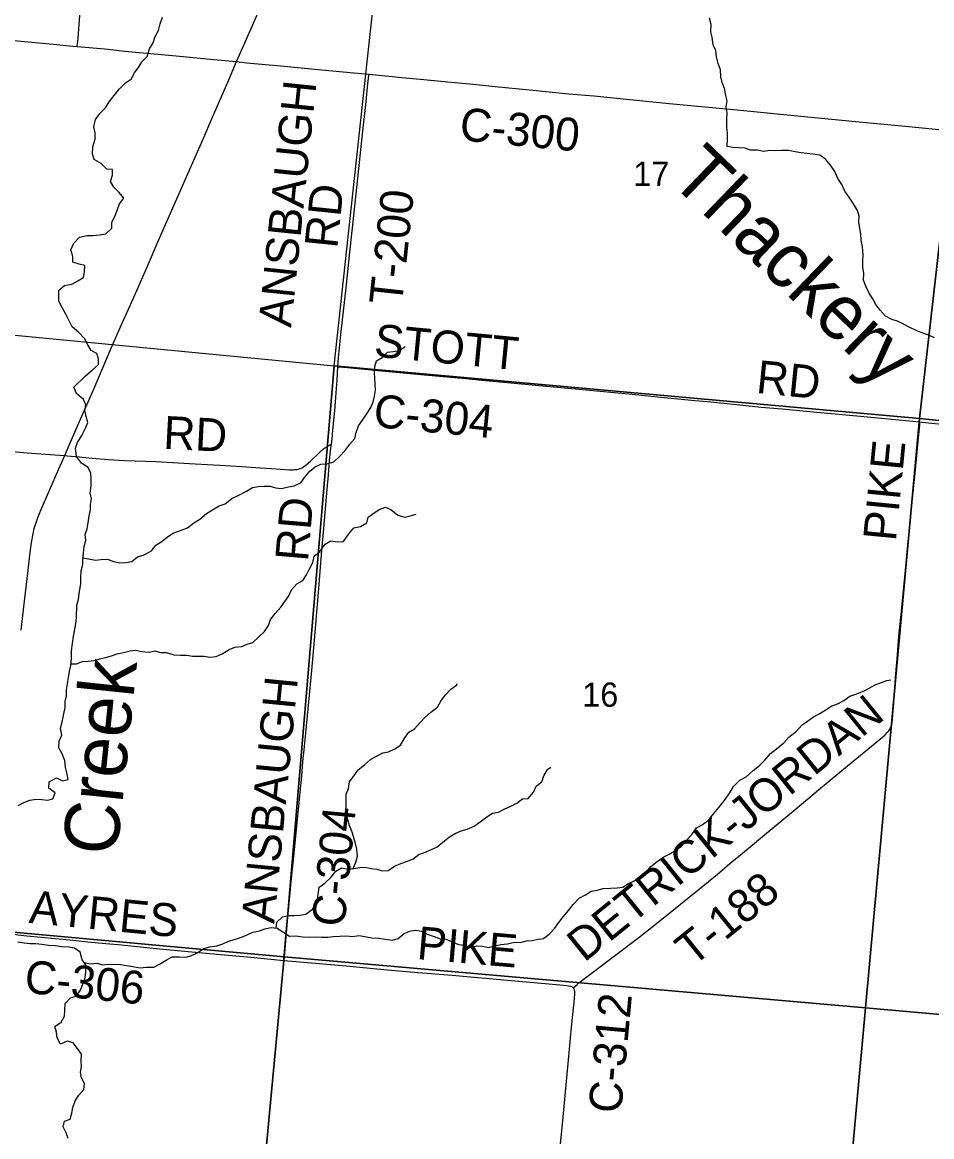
# Model space of a CAD drawing. Extents: x 1410790 to 1770854, y 566777 to 831614.
# Drawn here: x 1551411 to 1559702, y 732945 to 743103 of the extents above; entities that cross this region are included whole.
import ezdxf

# ---------------------------------------------------------------- set-up
doc = ezdxf.new("R2010")
doc.units = 0
for name, color, linetype in [('GM_X_County_Road', 7, 'Continuous'), ('GM_X_County_Road_Text', 7, 'Continuous'), ('GM_X_Minor_River', 7, 'Continuous'), ('GM_X_Minor_River_Text', 7, 'Continuous'), ('GM_X_Section', 7, 'Continuous'), ('GM_X_Section_Text', 7, 'Continuous'), ('GM_X_Township_Road', 7, 'Continuous'), ('GM_X_Township_Road_Text', 7, 'Continuous')]:
    doc.layers.add(name, color=color, linetype=linetype)

msp = doc.modelspace()

# ---------------------------------------------------------------- linework, layer by layer
at = {"layer": 'GM_X_County_Road'}
for points in [[(1553364, 742744), (1553391, 742805), (1553496, 743045), (1553583, 743240), (1553669, 743435), (1553780, 743691), (1553814, 743765), (1553840, 743825), (1553872, 743901), (1553904, 743976), (1554012, 744233), (1554107, 744460), (1554277, 744869), (1554351, 745051), (1554402, 745173), (1554469, 745339)], [(1549458, 743117), (1549472, 743115), (1549733, 743091), (1549946, 743070), (1550142, 743052), (1550446, 743023), (1550641, 743004), (1551333, 742937), (1551562, 742914), (1551693, 742902), (1551872, 742885), (1551912, 742882)], [(1551912, 742882), (1552019, 742872), (1552195, 742857), (1552346, 742841), (1552815, 742796), (1553158, 742765), (1553364, 742744)], [(1551797, 739154), (1551829, 739228), (1551940, 739484), (1551987, 739589), (1552060, 739754), (1552222, 740131), (1552307, 740326), (1552394, 740521), (1552466, 740686), (1552551, 740881), (1552650, 741107), (1552761, 741363), (1553065, 742052), (1553136, 742218), (1553293, 742579), (1553364, 742744)], [(1553364, 742744), (1553457, 742734), (1553766, 742706), (1554142, 742670), (1554433, 742643), (1554572, 742629)], [(1554572, 742629), (1554663, 742620), (1554870, 742600), (1555071, 742582), (1555226, 742567), (1555551, 742535), (1555721, 742517), (1556035, 742486), (1556394, 742451), (1556623, 742431), (1557308, 742364), (1557602, 742335), (1557929, 742304), (1558353, 742263), (1559072, 742192), (1559464, 742155), (1559888, 742114)], [(1554229, 739257), (1554235, 739304), (1554243, 739386), (1554260, 739565), (1554281, 739843), (1554289, 739962)], [(1554289, 739962), (1554377, 739956), (1554622, 739933), (1555079, 739890), (1555454, 739855), (1555634, 739837), (1555830, 739819), (1556156, 739789), (1556679, 739740), (1556940, 739715), (1557234, 739687), (1557544, 739657), (1557658, 739646), (1557837, 739629), (1557952, 739617), (1558147, 739596), (1558340, 739579), (1558655, 739548), (1559052, 739512), (1559338, 739485), (1559595, 739461)], [(1559595, 739461), (1559616, 739459), (1559940, 739425), (1560103, 739410), (1560493, 739371), (1560743, 739347), (1560985, 739324), (1561251, 739299), (1561622, 739262), (1561752, 739248), (1561914, 739233), (1562048, 739221), (1562277, 739204), (1562440, 739191), (1563061, 739134), (1563338, 739107), (1563861, 739057), (1564171, 739028), (1564432, 739003), (1564636, 738983), (1564726, 738968), (1564790, 738955), (1564853, 738944)], [(1553794, 734552), (1553795, 734565), (1553811, 734746), (1553823, 734878), (1553838, 735008), (1553863, 735270), (1553886, 735498), (1553914, 735776), (1553938, 736021), (1553958, 736233), (1553969, 736366), (1553980, 736471), (1553997, 736624), (1554050, 737196), (1554078, 737506), (1554092, 737686), (1554116, 737980), (1554142, 738291), (1554157, 738455), (1554175, 738667), (1554190, 738847), (1554201, 738978), (1554212, 739108), (1554225, 739222), (1554229, 739257)], [(1551399, 737562), (1551425, 737774), (1551462, 738083), (1551480, 738246), (1551496, 738360), (1551509, 738441), (1551519, 738488), (1551533, 738535), (1551549, 738581), (1551580, 738657), (1551745, 739032), (1551797, 739154)], [(1551142, 734852), (1551183, 734839), (1551276, 734806), (1551323, 734794), (1551371, 734785), (1551453, 734776), (1551845, 734739), (1552009, 734723), (1552172, 734707), (1552286, 734696), (1552662, 734658), (1552989, 734628), (1553219, 734607), (1553464, 734584), (1553676, 734563), (1553794, 734552)], [(1553794, 734552), (1553905, 734542), (1554363, 734502), (1554707, 734470), (1555018, 734442), (1555329, 734417), (1555869, 734368), (1556212, 734338), (1556344, 734327), (1556376, 734323), (1556393, 734321), (1556409, 734316), (1556424, 734310), (1556434, 734302)], [(1556434, 734302), (1556439, 734292), (1556443, 734281), (1556444, 734266), (1556445, 734250), (1556442, 734201), (1556419, 733973), (1556373, 733483), (1556338, 733124), (1556288, 732602)]]:
    msp.add_lwpolyline(points, dxfattribs=at)
at = {"layer": 'GM_X_Minor_River'}
for points in [[(1551928, 740897), (1551871, 740917), (1551870, 740967), (1551854, 741029), (1551881, 741091), (1551933, 741145), (1552001, 741159), (1552057, 741160), (1552111, 741165), (1552171, 741175), (1552228, 741226), (1552227, 741280), (1552253, 741333), (1552280, 741396), (1552298, 741448), (1552335, 741499), (1552294, 741552), (1552244, 741599), (1552215, 741652), (1552232, 741710), (1552234, 741762), (1552182, 741765), (1552129, 741815), (1552066, 741852), (1552052, 741905), (1552053, 741967), (1552075, 742038), (1552075, 742096), (1552062, 742151), (1552078, 742218), (1552121, 742273), (1552170, 742324), (1552204, 742379), (1552249, 742436), (1552294, 742493), (1552352, 742551), (1552405, 742586), (1552432, 742639), (1552471, 742690), (1552502, 742742), (1552550, 742792), (1552571, 742860), (1552605, 742915), (1552618, 742967), (1552651, 743028), (1552669, 743088), (1552688, 743149)], [(1559281, 740425), (1559231, 740480), (1559194, 740531), (1559165, 740582), (1559133, 740633), (1559101, 740699), (1559080, 740752), (1559082, 740812), (1559075, 740870), (1559073, 740932), (1559076, 740984), (1559070, 741055), (1559059, 741117), (1559057, 741173), (1559048, 741223), (1559038, 741282), (1559041, 741336), (1559027, 741388), (1558988, 741447), (1558954, 741504), (1558909, 741563), (1558883, 741624), (1558846, 741679), (1558818, 741742), (1558778, 741799), (1558735, 741856), (1558682, 741891), (1558619, 741901), (1558563, 741908), (1558511, 741914), (1558458, 741923), (1558396, 741933), (1558332, 741933), (1558278, 741932), (1558226, 741933), (1558170, 741925), (1558115, 741938), (1558051, 741938), (1558000, 741955), (1557948, 741957), (1557892, 741960), (1557838, 741970), (1557840, 742038), (1557839, 742090), (1557835, 742150), (1557833, 742218), (1557836, 742276), (1557828, 742332), (1557837, 742386), (1557826, 742436), (1557814, 742499), (1557791, 742553), (1557781, 742606), (1557778, 742668), (1557754, 742726), (1557740, 742787), (1557733, 742845), (1557710, 742898), (1557702, 742966), (1557688, 743016), (1557691, 743082), (1557675, 743139)], [(1551373, 735964), (1551425, 735991), (1551478, 736013), (1551536, 736022), (1551588, 736018), (1551639, 736013), (1551689, 736026), (1551709, 736079), (1551654, 736123), (1551656, 736179), (1551722, 736217), (1551778, 736190), (1551830, 736200), (1551819, 736251), (1551805, 736311), (1551800, 736373), (1551774, 736434), (1551745, 736489), (1551747, 736549), (1551772, 736606), (1551760, 736668), (1551775, 736724), (1551789, 736800), (1551801, 736857), (1551802, 736911), (1551813, 736965), (1551815, 737019), (1551824, 737073), (1551832, 737133), (1551841, 737185), (1551852, 737240), (1551858, 737304), (1551860, 737374), (1551867, 737440), (1551879, 737508), (1551891, 737570), (1551900, 737623), (1551906, 737679), (1551908, 737789), (1551922, 737843), (1551929, 737895), (1551943, 737983), (1551945, 738041), (1551948, 738103), (1551962, 738160), (1551963, 738210), (1551968, 738264), (1551974, 738326), (1551991, 738380), (1551985, 738434), (1552002, 738487), (1552011, 738541), (1552019, 738603), (1552034, 738655), (1552034, 738707), (1552041, 738761), (1552030, 738811), (1552038, 738879), (1552040, 738939), (1552035, 738993), (1552010, 739044), (1551950, 739083), (1551905, 739146), (1551897, 739221), (1551914, 739272), (1551952, 739337), (1551988, 739404), (1552009, 739456), (1551994, 739510), (1551980, 739563), (1551989, 739615), (1551968, 739665), (1551906, 739719), (1551880, 739778), (1551988, 739881), (1552049, 739931), (1552106, 739984), (1552104, 740034), (1552089, 740084), (1552038, 740112), (1552007, 740163), (1551977, 740221), (1551926, 740275), (1551866, 740328), (1551835, 740389), (1551809, 740442), (1551778, 740497), (1551744, 740560), (1551745, 740612), (1551745, 740662), (1551796, 740704), (1551862, 740717), (1551916, 740747), (1551969, 740776), (1551978, 740828), (1551980, 740886), (1551928, 740897)], [(1559729, 740227), (1559676, 740252), (1559622, 740269), (1559561, 740293), (1559498, 740325), (1559445, 740350), (1559390, 740380), (1559338, 740393), (1559281, 740425)], [(1551964, 738221), (1552015, 738211), (1552077, 738201), (1552127, 738206), (1552188, 738208), (1552242, 738189), (1552299, 738177), (1552357, 738180), (1552409, 738189), (1552462, 738231), (1552521, 738250), (1552588, 738286), (1552629, 738337), (1552683, 738370), (1552734, 738412), (1552785, 738445), (1552854, 738471), (1552918, 738494), (1552975, 738540), (1553030, 738575), (1553089, 738625), (1553144, 738658), (1553205, 738694), (1553261, 738715), (1553322, 738763), (1553385, 738792), (1553454, 738830), (1553510, 738864), (1553564, 738871), (1553616, 738876), (1553668, 738874), (1553722, 738859), (1553773, 738853), (1553838, 738870), (1553888, 738878), (1553950, 738905), (1553988, 738958), (1554031, 739011), (1554082, 739050), (1554134, 739076), (1554188, 739077), (1554251, 739095), (1554304, 739146), (1554355, 739201), (1554398, 739259), (1554442, 739310), (1554455, 739364), (1554476, 739424), (1554512, 739475), (1554549, 739530), (1554587, 739591), (1554610, 739642), (1554621, 739694), (1554631, 739750), (1554625, 739858), (1554621, 739908), (1554624, 739964), (1554641, 740018), (1554692, 740046), (1554741, 740097), (1554791, 740102), (1554851, 740112), (1554902, 740147), (1554900, 740147)], [(1551854, 737255), (1551905, 737255), (1551961, 737276), (1552011, 737280), (1552067, 737285), (1552119, 737301), (1552170, 737314), (1552224, 737327), (1552276, 737347), (1552332, 737360), (1552395, 737374), (1552445, 737381), (1552500, 737368), (1552566, 737362), (1552618, 737374), (1552670, 737359), (1552725, 737360), (1552791, 737338), (1552852, 737334), (1552910, 737335), (1552962, 737325), (1553014, 737326), (1553066, 737325), (1553121, 737317), (1553177, 737322), (1553232, 737348), (1553297, 737387), (1553347, 737407), (1553411, 737414), (1553462, 737435), (1553512, 737451), (1553567, 737500), (1553618, 737549), (1553654, 737606), (1553675, 737659), (1553718, 737718), (1553768, 737771), (1553803, 737822), (1553842, 737875), (1553865, 737930), (1553913, 737983), (1553967, 738016), (1554003, 738067), (1554030, 738120), (1554061, 738179), (1554073, 738237), (1554124, 738280), (1554171, 738345), (1554224, 738377), (1554280, 738368), (1554338, 738370), (1554389, 738439), (1554433, 738494), (1554495, 738506), (1554552, 738539), (1554565, 738591), (1554618, 738633), (1554669, 738666), (1554721, 738683), (1554772, 738663), (1554835, 738610), (1554898, 738592), (1554948, 738603), (1555001, 738619)], [(1554426, 735389), (1554452, 735447), (1554468, 735501), (1554461, 735565), (1554449, 735617), (1554432, 735668), (1554417, 735722), (1554393, 735783), (1554380, 735833), (1554366, 735902), (1554363, 735954), (1554363, 736010), (1554364, 736068), (1554384, 736119), (1554395, 736181), (1554435, 736238), (1554472, 736289), (1554531, 736334), (1554586, 736384), (1554639, 736415), (1554699, 736445), (1554749, 736452), (1554806, 736481), (1554859, 736513), (1554898, 736580), (1554934, 736633), (1554986, 736662), (1555034, 736717), (1555083, 736768), (1555136, 736816), (1555195, 736859), (1555228, 736914), (1555268, 736973), (1555317, 737024), (1555368, 737060), (1555378, 737072)], [(1557559, 735762), (1557610, 735789), (1557667, 735831), (1557716, 735890), (1557761, 735947), (1557811, 736008), (1557863, 736080), (1557894, 736138), (1557953, 736196), (1558012, 736225), (1558075, 736283), (1558132, 736328), (1558182, 736378), (1558231, 736439), (1558288, 736480), (1558353, 736534), (1558400, 736587), (1558470, 736643), (1558519, 736696), (1558570, 736732), (1558625, 736771), (1558681, 736802), (1558732, 736832), (1558791, 736873), (1558851, 736893), (1558902, 736922), (1558957, 736962), (1559019, 736981), (1559092, 737013), (1559193, 737066), (1559243, 737085), (1559294, 737102), (1559330, 737111)], [(1553724, 734846), (1553732, 734900), (1553783, 734950), (1553837, 734961), (1553889, 734963), (1553941, 734964), (1553997, 734975), (1554058, 735019), (1554093, 735070), (1554105, 735130), (1554117, 735220), (1554172, 735258), (1554223, 735309), (1554269, 735366), (1554321, 735397), (1554381, 735383), (1554433, 735390), (1554487, 735398), (1554537, 735403), (1554590, 735391), (1554642, 735384), (1554696, 735369), (1554746, 735373), (1554804, 735410), (1554863, 735436), (1554923, 735457), (1554974, 735478), (1555025, 735516), (1555079, 735535), (1555142, 735563), (1555192, 735586), (1555245, 735629), (1555306, 735679), (1555363, 735712), (1555413, 735734), (1555468, 735749), (1555530, 735777), (1555585, 735814), (1555646, 735862), (1555699, 735895), (1555751, 735904), (1555804, 735930), (1555864, 735957), (1555919, 735985), (1555970, 736024), (1556022, 736027), (1556071, 736087), (1556096, 736139), (1556147, 736181), (1556165, 736235), (1556200, 736292), (1556230, 736313)], [(1551973, 734533), (1552030, 734520), (1552092, 734528), (1552143, 734511), (1552194, 734517), (1552309, 734514), (1552361, 734505), (1552417, 734498), (1552486, 734484), (1552540, 734490), (1552610, 734491), (1552662, 734517), (1552723, 734554), (1552778, 734586), (1552844, 734586), (1552904, 734583), (1552954, 734596), (1553004, 734622), (1553067, 734661), (1553122, 734677), (1553184, 734686), (1553240, 734702), (1553290, 734727), (1553345, 734742), (1553401, 734762), (1553455, 734783), (1553514, 734809), (1553572, 734822), (1553623, 734840), (1553679, 734851), (1553734, 734845), (1553785, 734814), (1553848, 734774), (1553904, 734775), (1553964, 734767), (1554026, 734764), (1554086, 734768), (1554139, 734763), (1554195, 734763), (1554245, 734770), (1554307, 734772), (1554367, 734775), (1554421, 734771), (1554479, 734780), (1554535, 734770), (1554598, 734759), (1554662, 734755), (1554718, 734746), (1554787, 734738), (1554839, 734752), (1554891, 734797), (1554941, 734818), (1554997, 734828), (1555049, 734819), (1555102, 734792), (1555167, 734770), (1555222, 734748), (1555276, 734745), (1555330, 734722), (1555389, 734698), (1555442, 734691), (1555502, 734671), (1555554, 734686), (1555608, 734682), (1555661, 734671), (1555718, 734685), (1555774, 734696), (1555834, 734704), (1555898, 734717), (1555954, 734715), (1556008, 734732), (1556060, 734733), (1556114, 734745), (1556164, 734752), (1556215, 734791), (1556263, 734843), (1556304, 734898), (1556343, 734949), (1556392, 735006), (1556434, 735063), (1556489, 735120), (1556546, 735150), (1556598, 735183), (1556653, 735191), (1556707, 735208), (1556775, 735210), (1556833, 735213), (1556885, 735221), (1556938, 735254), (1556988, 735277), (1557045, 735303), (1557102, 735358), (1557141, 735409), (1557200, 735455), (1557259, 735496), (1557310, 735520), (1557370, 735557), (1557421, 735592), (1557468, 735648), (1557514, 735701), (1557559, 735762)], [(1551830, 732930), (1551811, 732980), (1551784, 733035), (1551794, 733087), (1551846, 733105), (1551861, 733159), (1551871, 733211), (1551894, 733272), (1551925, 733324), (1551971, 733376), (1551978, 733430), (1551951, 733481), (1551941, 733533), (1551950, 733585), (1551947, 733635), (1551951, 733699), (1551914, 733750), (1551874, 733801), (1551820, 733815), (1551760, 733788), (1551729, 733845), (1551721, 733899), (1551708, 733950), (1551765, 733988), (1551796, 734043), (1551800, 734099), (1551801, 734159), (1551850, 734210), (1551901, 734225), (1551940, 734282), (1551963, 734337), (1551983, 734395), (1551990, 734447), (1551992, 734505), (1551957, 734558), (1551937, 734626), (1551886, 734664), (1551834, 734673), (1551771, 734675), (1551711, 734684), (1551649, 734688), (1551588, 734697), (1551534, 734703), (1551482, 734704), (1551428, 734710), (1551371, 734719)]]:
    msp.add_lwpolyline(points, dxfattribs=at)
at = {"layer": 'GM_X_Section'}
for points in [[(1560191, 744745), (1559592, 739491), (1554255, 739970), (1554833, 745292)], [(1565397, 744310), (1564864, 738956), (1559592, 739491), (1560191, 744745)], [(1548998, 740476), (1554255, 739970), (1553799, 734585), (1548486, 735069)], [(1554255, 739970), (1559592, 739491), (1559098, 734121), (1553799, 734585)], [(1559592, 739491), (1564864, 738956), (1564358, 733651), (1559098, 734121)], [(1553799, 734585), (1553294, 729211), (1547948, 729722), (1548486, 735069)], [(1553799, 734585), (1559098, 734121), (1558608, 728757), (1553294, 729211)], [(1559098, 734121), (1564358, 733651), (1563860, 728250), (1558608, 728757)]]:
    msp.add_lwpolyline(points, close=True, dxfattribs=at)
at = {"layer": 'GM_X_Township_Road'}
for points in [[(1551912, 742882), (1551914, 742907), (1551919, 742956), (1551929, 743086), (1551942, 743233), (1551953, 743347), (1551961, 743429), (1551978, 743608), (1551987, 743706), (1551999, 743820), (1552010, 743934), (1552021, 744048), (1552032, 744179), (1552047, 744326), (1552074, 744619), (1552086, 744750), (1552101, 744913), (1552117, 745093), (1552132, 745256), (1552159, 745555)], [(1554289, 739962), (1554293, 740043), (1554316, 740256), (1554363, 740681), (1554396, 741008), (1554435, 741368), (1554484, 741826), (1554509, 742055), (1554545, 742382), (1554562, 742545), (1554571, 742616), (1554572, 742629)], [(1556434, 734302), (1556470, 734334), (1556497, 734356), (1556536, 734387), (1556770, 734564), (1557046, 734774), (1557240, 734925), (1557585, 735204), (1557750, 735339), (1557863, 735434), (1557976, 735529), (1558178, 735697), (1558456, 735928), (1558670, 736107), (1558935, 736327), (1559253, 736587), (1559277, 736609), (1559300, 736632), (1559311, 736645), (1559320, 736659), (1559327, 736673), (1559334, 736688), (1559338, 736704), (1559342, 736720), (1559346, 736752), (1559357, 736900), (1559372, 737130), (1559389, 737337), (1559397, 737425), (1559407, 737538), (1559426, 737733), (1559433, 737799), (1559463, 738109), (1559488, 738371), (1559528, 738762), (1559554, 739024), (1559583, 739318), (1559593, 739432), (1559595, 739461)], [(1548891, 739353), (1548939, 739350), (1549235, 739333), (1549508, 739316), (1549798, 739298), (1550114, 739279), (1550341, 739267), (1550473, 739260), (1550588, 739250), (1550741, 739240), (1550940, 739224), (1551122, 739207), (1551254, 739196), (1551455, 739180), (1551706, 739161), (1551797, 739154)], [(1551797, 739154), (1551820, 739152), (1551933, 739142), (1552047, 739131), (1552197, 739119), (1552341, 739110), (1552439, 739106), (1552628, 739099), (1552988, 739079), (1553213, 739066), (1553413, 739054), (1553581, 739043), (1553684, 739037), (1553848, 739025), (1553880, 739025), (1553897, 739026), (1553913, 739028), (1553929, 739031), (1553945, 739037), (1553960, 739043), (1553974, 739051), (1554000, 739070), (1554038, 739103), (1554120, 739182), (1554158, 739214), (1554184, 739233), (1554199, 739241), (1554229, 739257)]]:
    msp.add_lwpolyline(points, dxfattribs=at)

# ---------------------------------------------------------------- texts
at = {"layer": 'GM_X_County_Road_Text'}
for s, rotation, p in [('C-300', 354.4812, (1555390, 742029)), ('STOTT', 354.5083, (1554611, 740057)), ('RD', 354.1947, (1558095, 739726)), ('C-304', 354.5144, (1554605, 739416)), ('RD', 85.0702, (1554015, 738183)), ('ANSBAUGH', 84.4605, (1553707, 734882)), ('C-304', 84.511, (1554348, 734851)), ('AYRES', 354.4129, (1551465, 734895)), ('PIKE', 355.0578, (1555002, 734565)), ('C-306', 354.2394, (1551422, 734259)), ('C-312', 84.7562, (1556870, 733151))]:
    msp.add_text(s, height=300, rotation=rotation, dxfattribs=at).set_placement(p)
at = {"layer": 'GM_X_Minor_River_Text'}
for s, height, rotation, p in [('Thackery', 499.9, 316.0172, (1557296, 741664)), ('Creek', 499.8, 84.0072, (1552272, 735497))]:
    msp.add_text(s, height=height, rotation=rotation, dxfattribs=at).set_placement(p)
at = {"layer": 'GM_X_Section_Text'}
for s, p in [('17', (1556982, 741612)), ('16', (1556516, 736864))]:
    msp.add_text(s, height=221, rotation=0, dxfattribs=at).set_placement(p)
at = {"layer": 'GM_X_Township_Road_Text'}
for s, rotation, p in [('ANSBAUGH', 84.0681, (1553861, 740315)), ('RD', 84.0937, (1554282, 741036)), ('T-200', 83.8504, (1554871, 740518)), ('RD', 357.0388, (1552692, 739216)), ('PIKE', 84.4135, (1559375, 738367)), ('DETRICK-JORDAN', 39.0295, (1556535, 734529)), ('T-188', 39.0633, (1557523, 734488))]:
    msp.add_text(s, height=300, rotation=rotation, dxfattribs=at).set_placement(p)

doc.saveas('drawing.dxf')
